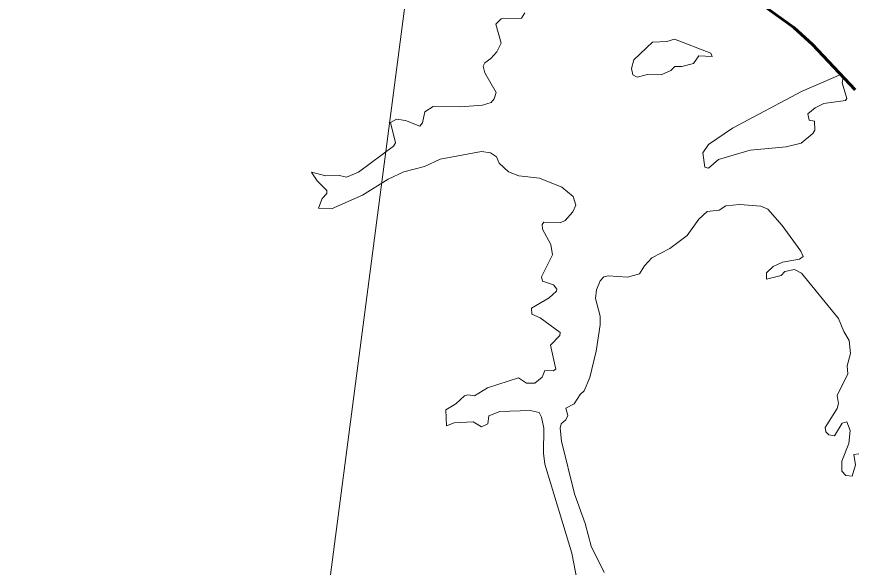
# Model space of a CAD drawing. Extents: x -1643653 to 4543381, y 1624270 to 13878484.
# Drawn here: x 799464 to 800359, y 9017280 to 9017869 of the extents above; entities that cross this region are included whole.
import ezdxf

# ---------------------------------------------------------------- set-up
doc = ezdxf.new("R2010")
doc.units = 0
doc.header["$LTSCALE"] = 160
doc.linetypes.add('LONG_DASH_SHORT_DASH', pattern=[9.9, 6, -1.2, 1.5, -1.2])
doc.layers.add('60', color=7, linetype='Continuous', lineweight=13)

msp = doc.modelspace()

# ---------------------------------------------------------------- linework, layer by layer
at = {"layer": '60'}
for points in [[(807126, 9013554.3), (805831.2, 9014683.5), (804956.4, 9014561), (803779.5, 9015538.2), (802903.5, 9015653.1), (801522.3, 9016894.9), (800901.2, 9016842.4), (800376.3, 9017157.5), (799886.4, 9016711.1), (799746.4, 9016868.7), (799540.1, 9016834.7), (799794.2, 9017234.1), (799926.4, 9018248.5), (800734.8, 9018666.7), (801270.7, 9019718.2), (802746.2, 9020198.7), (804393.9, 9022148.4), (804477.4, 9023011.8), (804881.1, 9023304.3), (805354.3, 9023555), (806014.4, 9022695.6), (806410.3, 9021665.8)], [(799779.9, 9017701), (799778.7, 9017702.8), (799794.1, 9017699), (799807.3, 9017699.4), (799816.2, 9017697.3), (799829.1, 9017702.8), (799866.3, 9017730.6), (799868.4, 9017734.2), (799863.3, 9017755.7), (799869.7, 9017759.3), (799869.7, 9017759.3), (799879, 9017758), (799894.5, 9017751.9), (799897.3, 9017755.5), (799899.7, 9017767.4), (799908.8, 9017773.1), (799938.1, 9017772.5), (799961.5, 9017774.4), (799970.8, 9017777.4), (799973.8, 9017781), (799975.9, 9017787.8), (799964, 9017809), (799962.3, 9017816), (799963.8, 9017819.8), (799970.4, 9017824.3), (799976.7, 9017831.5), (799981.4, 9017840.8), (799975.5, 9017861.1), (799981.3, 9017866.6), (800003.1, 9017867.4), (800006.5, 9017873.2)], [(799779.9, 9017701), (799778.7, 9017702.8), (799794.1, 9017699), (799807.3, 9017699.4), (799816.2, 9017697.3), (799829.1, 9017702.8), (799866.3, 9017730.6), (799868.4, 9017734.2), (799863.3, 9017755.7), (799869.7, 9017759.3), (799869.7, 9017759.3), (799879, 9017758), (799894.5, 9017751.9), (799897.3, 9017755.5), (799899.7, 9017767.4), (799908.8, 9017773.1), (799938.1, 9017772.5), (799961.5, 9017774.4), (799970.8, 9017777.4), (799973.8, 9017781), (799975.9, 9017787.8), (799964, 9017809), (799962.3, 9017816), (799963.8, 9017819.8), (799970.4, 9017824.3), (799976.7, 9017831.5), (799981.4, 9017840.8), (799975.5, 9017861.1), (799981.3, 9017866.6), (800003.1, 9017867.4), (800006.5, 9017873.2)], [(799960.2, 9017724.9), (799916.1, 9017716.6), (799899.5, 9017709), (799877.4, 9017703), (799860.8, 9017695.4), (799833.2, 9017678.2), (799800, 9017663.7), (799786.1, 9017664.2), (799790.1, 9017674.8), (799795.1, 9017679.8), (799795.2, 9017683.2), (799784.8, 9017693.6), (799779.9, 9017701)], [(799960.2, 9017724.9), (799916.1, 9017716.6), (799899.5, 9017709), (799877.4, 9017703), (799860.8, 9017695.4), (799833.2, 9017678.2), (799800, 9017663.7), (799786.1, 9017664.2), (799790.1, 9017674.8), (799795.1, 9017679.8), (799795.2, 9017683.2), (799784.8, 9017693.6), (799779.9, 9017701)], [(800064.5, 9017256.7), (800056.9, 9017295.4), (800028, 9017390.6), (800026.5, 9017402.4), (800026.9, 9017429.2), (800024.6, 9017441), (800022.1, 9017445.9), (800012.4, 9017448.1), (799979.8, 9017447), (799968.3, 9017442.4), (799967.2, 9017433.9), (799960.2, 9017430.5), (799951.3, 9017435.8), (799931.3, 9017434.9), (799923.1, 9017431.6), (799922.2, 9017448.7), (799933, 9017455.1), (799942.2, 9017463.6), (799945.6, 9017464.9), (799953, 9017463.6), (799966.6, 9017472.3), (800000, 9017483.1), (800008.6, 9017477.4), (800017.3, 9017477.4), (800025.2, 9017483.6), (800028.2, 9017490.8), (800037.1, 9017490.4), (800039.6, 9017492.1), (800034.1, 9017517.8), (800044.2, 9017528.3), (800044.3, 9017531.4), (800022.9, 9017547.1), (800014.2, 9017550.9), (800013.7, 9017557.5), (800032.7, 9017568.3), (800040.4, 9017575.7), (800040.9, 9017577.8), (800037.3, 9017582.3), (800025.7, 9017586.2), (800024.4, 9017591), (800036.2, 9017614.5), (800034.6, 9017625.5), (800025.7, 9017642), (800025, 9017646.7), (800026.9, 9017649.5), (800044.3, 9017648.6), (800049.9, 9017651), (800058.1, 9017660.3), (800061.3, 9017667.5), (800058.2, 9017676.8), (800046.1, 9017686.6), (800022.2, 9017696.2), (800000.1, 9017699), (799989.1, 9017703.2), (799979.1, 9017712.3), (799976.3, 9017719), (799970, 9017723.6), (799960.2, 9017724.9)], [(800064.5, 9017256.7), (800056.9, 9017295.4), (800028, 9017390.6), (800026.5, 9017402.4), (800026.9, 9017429.2), (800024.6, 9017441), (800022.1, 9017445.9), (800012.4, 9017448.1), (799979.8, 9017447), (799968.3, 9017442.4), (799967.2, 9017433.9), (799960.2, 9017430.5), (799951.3, 9017435.8), (799931.3, 9017434.9), (799923.1, 9017431.6), (799922.2, 9017448.7), (799933, 9017455.1), (799942.2, 9017463.6), (799945.6, 9017464.9), (799953, 9017463.6), (799966.6, 9017472.3), (800000, 9017483.1), (800008.6, 9017477.4), (800017.3, 9017477.4), (800025.2, 9017483.6), (800028.2, 9017490.8), (800037.1, 9017490.4), (800039.6, 9017492.1), (800034.1, 9017517.8), (800044.2, 9017528.3), (800044.3, 9017531.4), (800022.9, 9017547.1), (800014.2, 9017550.9), (800013.7, 9017557.5), (800032.7, 9017568.3), (800040.4, 9017575.7), (800040.9, 9017577.8), (800037.3, 9017582.3), (800025.7, 9017586.2), (800024.4, 9017591), (800036.2, 9017614.5), (800034.6, 9017625.5), (800025.7, 9017642), (800025, 9017646.7), (800026.9, 9017649.5), (800044.3, 9017648.6), (800049.9, 9017651), (800058.1, 9017660.3), (800061.3, 9017667.5), (800058.2, 9017676.8), (800046.1, 9017686.6), (800022.2, 9017696.2), (800000.1, 9017699), (799989.1, 9017703.2), (799979.1, 9017712.3), (799976.3, 9017719), (799970, 9017723.6), (799960.2, 9017724.9)], [(800363.4, 9017401.8), (800358.3, 9017400.9), (800359.8, 9017390.1), (800356.5, 9017378), (800349.6, 9017378.6), (800345.3, 9017383.1), (800345.3, 9017393.9), (800352.8, 9017412.7), (800354.2, 9017426.7), (800350.6, 9017436), (800345.8, 9017434.5), (800337.6, 9017420.9), (800331.5, 9017422), (800328.3, 9017425.2), (800327.7, 9017429.8), (800340.4, 9017450), (800341.9, 9017455.4), (800340.5, 9017464.1), (800351.9, 9017487.1), (800351.1, 9017495.9), (800354.7, 9017509.1), (800353.2, 9017523), (800347.5, 9017532.4), (800341.9, 9017546.5), (800302.2, 9017594.7), (800294.8, 9017598.7), (800284.4, 9017596.6), (800280.5, 9017592.3), (800264.8, 9017588.5), (800264.8, 9017595.1), (800272, 9017602.1), (800281.8, 9017606.7), (800300, 9017609.7), (800303.9, 9017612.7), (800301.4, 9017618.5), (800281.6, 9017645.9), (800266.3, 9017663.3), (800258.8, 9017666.3), (800236.4, 9017668.2), (800221.3, 9017666.9), (800214.3, 9017662.2), (800201.5, 9017660.7), (800192.4, 9017652.7), (800180.1, 9017635), (800161.6, 9017621.2), (800142.5, 9017611.2), (800134.4, 9017602.6), (800129.3, 9017594.2), (800116.5, 9017590.4), (800116.5, 9017590.4), (800095.7, 9017592.1), (800090.9, 9017590.8), (800087.3, 9017586.5), (800083.4, 9017577), (800082.1, 9017567.7), (800087.2, 9017549), (800087.2, 9017539.7), (800083, 9017511.6), (800076.1, 9017483.4), (800070.2, 9017468.9), (800065.6, 9017465.3), (800059.2, 9017455.3), (800050.3, 9017450.5), (800052.6, 9017442.8), (800050.3, 9017437.9), (800045.6, 9017433.8), (800044.5, 9017429.2), (800045.8, 9017415.2), (800059.8, 9017359.1), (800071, 9017327.2), (800077.7, 9017303), (800091.5, 9017275)], [(800363.4, 9017401.8), (800358.3, 9017400.9), (800359.8, 9017390.1), (800356.5, 9017378), (800349.6, 9017378.6), (800345.3, 9017383.1), (800345.3, 9017393.9), (800352.8, 9017412.7), (800354.2, 9017426.7), (800350.6, 9017436), (800345.8, 9017434.5), (800337.6, 9017420.9), (800331.5, 9017422), (800328.3, 9017425.2), (800327.7, 9017429.8), (800340.4, 9017450), (800341.9, 9017455.4), (800340.5, 9017464.1), (800351.9, 9017487.1), (800351.1, 9017495.9), (800354.7, 9017509.1), (800353.2, 9017523), (800347.5, 9017532.4), (800341.9, 9017546.5), (800302.2, 9017594.7), (800294.8, 9017598.7), (800284.4, 9017596.6), (800280.5, 9017592.3), (800264.8, 9017588.5), (800264.8, 9017595.1), (800272, 9017602.1), (800281.8, 9017606.7), (800300, 9017609.7), (800303.9, 9017612.7), (800301.4, 9017618.5), (800281.6, 9017645.9), (800266.3, 9017663.3), (800258.8, 9017666.3), (800236.4, 9017668.2), (800221.3, 9017666.9), (800214.3, 9017662.2), (800201.5, 9017660.7), (800192.4, 9017652.7), (800180.1, 9017635), (800161.6, 9017621.2), (800142.5, 9017611.2), (800134.4, 9017602.6), (800129.3, 9017594.2), (800116.5, 9017590.4), (800116.5, 9017590.4), (800095.7, 9017592.1), (800090.9, 9017590.8), (800087.3, 9017586.5), (800083.4, 9017577), (800082.1, 9017567.7), (800087.2, 9017549), (800087.2, 9017539.7), (800083, 9017511.6), (800076.1, 9017483.4), (800070.2, 9017468.9), (800065.6, 9017465.3), (800059.2, 9017455.3), (800050.3, 9017450.5), (800052.6, 9017442.8), (800050.3, 9017437.9), (800045.6, 9017433.8), (800044.5, 9017429.2), (800045.8, 9017415.2), (800059.8, 9017359.1), (800071, 9017327.2), (800077.7, 9017303), (800091.5, 9017275)]]:
    msp.add_lwpolyline(points, dxfattribs=at)
at = {"layer": '60', "linetype": 'LONG_DASH_SHORT_DASH', "lineweight": 60}
msp.add_lwpolyline([(800255, 9017885.5), (800294.1, 9017857.4), (800314, 9017839.4), (800359.6, 9017790.8)], dxfattribs=at)
at = {"layer": '60'}
for points in [[(800166.7, 9017845.1), (800158.2, 9017842.4), (800142.9, 9017841.8), (800123.2, 9017823), (800120.6, 9017813.7), (800121.9, 9017806.9), (800126.5, 9017804.3), (800137.8, 9017807.3), (800152.3, 9017806.7), (800162.5, 9017811.4), (800166.9, 9017815.6), (800174.3, 9017815.6), (800186.8, 9017819), (800192.7, 9017827.1), (800206.8, 9017826.4), (800205.3, 9017830.1)], [(800166.7, 9017845.1), (800158.2, 9017842.4), (800142.9, 9017841.8), (800123.2, 9017823), (800120.6, 9017813.7), (800121.9, 9017806.9), (800126.5, 9017804.3), (800137.8, 9017807.3), (800152.3, 9017806.7), (800162.5, 9017811.4), (800166.9, 9017815.6), (800174.3, 9017815.6), (800186.8, 9017819), (800192.7, 9017827.1), (800206.8, 9017826.4), (800205.3, 9017830.1)], [(800202.8, 9017732.5), (800196.9, 9017723.6), (800198.8, 9017708.1), (800203, 9017707.1), (800213.4, 9017716.2), (800247.4, 9017726.4), (800285.7, 9017729.8), (800302, 9017733.8), (800314.3, 9017744.2), (800316.4, 9017747.8), (800316, 9017757.4), (800310.3, 9017758.3), (800309.1, 9017765.1), (800316.9, 9017771.4), (800326, 9017776.1), (800349.3, 9017779.5), (800350.8, 9017781.6), (800345.6, 9017798.2), (800346.6, 9017803.9), (800344.9, 9017807.5), (800302.4, 9017789), (800228.6, 9017749.8)], [(800202.8, 9017732.5), (800196.9, 9017723.6), (800198.8, 9017708.1), (800203, 9017707.1), (800213.4, 9017716.2), (800247.4, 9017726.4), (800285.7, 9017729.8), (800302, 9017733.8), (800314.3, 9017744.2), (800316.4, 9017747.8), (800316, 9017757.4), (800310.3, 9017758.3), (800309.1, 9017765.1), (800316.9, 9017771.4), (800326, 9017776.1), (800349.3, 9017779.5), (800350.8, 9017781.6), (800345.6, 9017798.2), (800346.6, 9017803.9), (800344.9, 9017807.5), (800302.4, 9017789), (800228.6, 9017749.8)]]:
    msp.add_lwpolyline(points, close=True, dxfattribs=at)
at = {"layer": '60', "lineweight": 25}
msp.add_spline([(814781, 9009175.5), (814787.2, 9009173.4), (814796.9, 9009173.4), (814799.4, 9009172.4), (814805.1, 9009174.5), (814805.6, 9009176.5), (814811.7, 9009179.5), (814811.7, 9009179.5), (814801.5, 9009181), (814790.7, 9009181.5), (814784.1, 9009183.1), (814777.4, 9009185.1), (814778.4, 9009175.5)], degree=3, dxfattribs=at)

doc.saveas('drawing.dxf')
